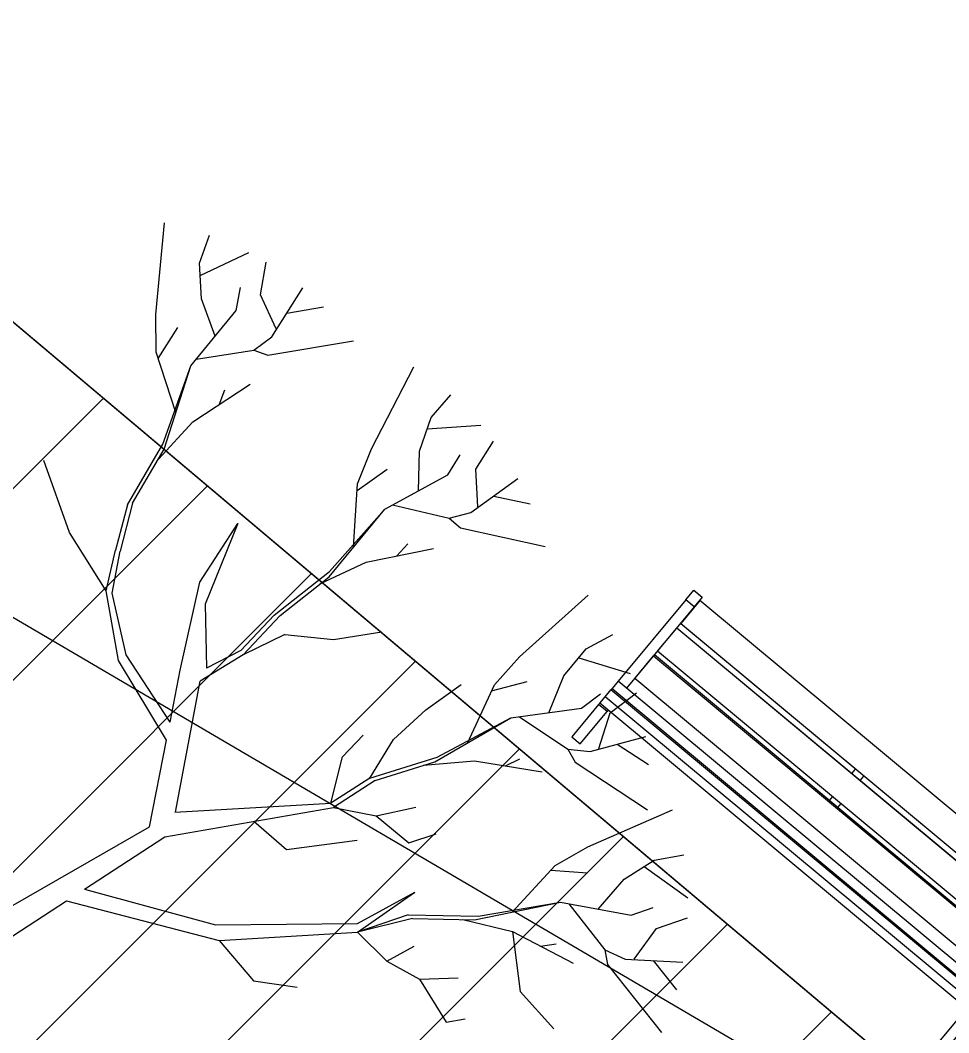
# Model space of a CAD drawing. Extents: x -438233 to -437334, y -1133133 to -1132623.
# Drawn here: x -438144.93 to -438141.504, y -1132956.13 to -1132952.394 of the extents above; entities that cross this region are included whole.
import ezdxf

# ---------------------------------------------------------------- set-up
doc = ezdxf.new("R2010")
doc.units = 0
for name, color, linetype in [('MOBILIÁŘ', 7, 'Continuous'), ('Vrstva 1', 7, 'Continuous'), ('Vrstva 10', 7, 'Continuous'), ('Vrstva 11', 7, 'Continuous'), ('Vrstva 40', 7, 'Continuous'), ('Vrstva 55', 7, 'Continuous')]:
    doc.layers.add(name, color=color, linetype=linetype)

# ---------------------------------------------------------------- blocks, each defined once
blk = doc.blocks.new('A$C6FF56919')
at = {"layer": 'Vrstva 1'}
for p, q in [((-17605, 5482), (-17605, 7031)), ((-401, 7031), (-401, 5482)), ((0, 7031), (-401, 7031)), ((0, 5482), (0, 7031)), ((-18000, 5423), (-18000, 5482)), ((-18000, 5482), (-17605, 5482)), ((-18000, 5423), (0, 5423)), ((-18000, 5108), (-18000, 5423)), ((-17605, 5423), (-17605, 5482)), ((-401, 5482), (0, 5482)), ((-401, 5423), (-401, 5482)), ((0, 5423), (0, 5482)), ((0, 5423), (0, 5108)), ((-18000, 5108), (0, 5108)), ((-18000, 4771), (-18000, 5108)), ((0, 5108), (0, 4771)), ((-18000, 4771), (0, 4771)), ((-18000, 4707), (-18000, 4771)), ((0, 4707), (-18000, 4707)), ((-18000, 4707), (-18000, 4365)), ((0, 4771), (0, 4707)), ((0, 4365), (0, 4707)), ((-18000, 459), (-18000, 4365)), ((-18000, 4365), (0, 4365)), ((-17605, 459), (-17605, 4365)), ((-401, 459), (-401, 4365)), ((0, 459), (0, 4365)), ((-17594, 2805), (-17594, 3895)), ((-17605, 3703), (-17594, 3703)), ((-401, 3703), (-411, 3703)), ((-17605, 2907), (-17594, 2907)), ((-17605, 2901), (-17594, 2901)), ((-411, 2805), (-17594, 2805)), ((-17594, 2805), (-17594, 2762)), ((-17594, 2762), (-411, 2762)), ((-9200, 2575), (-9200, 2762)), ((-8799, 2575), (-8799, 2762)), ((-401, 2907), (-411, 2907)), ((-401, 2901), (-411, 2901)), ((-411, 2762), (-411, 2805)), ((-17605, 2410), (-17594, 2410)), ((-17594, 2575), (-411, 2575)), ((-17594, 1475), (-17594, 2575)), ((-411, 2575), (-411, 1475)), ((-401, 2410), (-411, 2410)), ((-17605, 1608), (-17594, 1608)), ((-17605, 1608), (-17594, 1608)), ((-401, 1608), (-411, 1608)), ((-401, 1608), (-411, 1608)), ((-17594, 1459), (-17594, 1475)), ((-17594, 1475), (-411, 1475)), ((-411, 1459), (-17594, 1459)), ((-17594, 1245), (-17594, 1256)), ((-17594, 1256), (-411, 1256)), ((-17594, 1245), (-17594, 144)), ((-411, 1245), (-17594, 1245)), ((-9200, 1256), (-9200, 1459)), ((-8800, 1256), (-8800, 1459)), ((-411, 1475), (-411, 1459)), ((-411, 1256), (-411, 1245)), ((-411, 144), (-411, 1245)), ((-17605, 1106), (-17594, 1106)), ((-17605, 1106), (-17594, 1106)), ((-401, 1106), (-411, 1106)), ((-401, 1106), (-411, 1106)), ((-18000, 459), (-18000, 0)), ((-17605, 459), (-18000, 459)), ((-17605, 0), (-17605, 459)), ((-401, 459), (0, 459)), ((-401, 0), (-401, 459)), ((0, 459), (0, 0)), ((-18000, 0), (-17605, 0)), ((-17605, 305), (-17594, 305)), ((-17594, 144), (-411, 144)), ((-401, 305), (-411, 305)), ((0, 0), (-401, 0))]:
    blk.add_line(p, q, dxfattribs=at)
for points in [[(-17605, 7031), (-18000, 7031), (-18000, 5482)], [(-17594, 3895), (-411, 3895), (-411, 2805)]]:
    blk.add_lwpolyline(points, dxfattribs=at)

msp = doc.modelspace()

# ---------------------------------------------------------------- linework, layer by layer
at = {"layer": 'Vrstva 1'}
for p, q in [((-438144.4302, -1132953.4801), (-438144.3973, -1132953.1412)), ((-438144.2683, -1132953.2906), (-438144.2323, -1132953.1868)), ((-438144.2659, -1132953.3355), (-438144.0872, -1132953.2504)), ((-438144.2617, -1132953.4219), (-438144.2683, -1132953.2906)), ((-438144.0434, -1132953.4069), (-438144.023, -1132953.2864)), ((-438144.1334, -1132953.4651), (-438144.1172, -1132953.3799)), ((-438143.9858, -1132953.5323), (-438144.0434, -1132953.4069)), ((-438144.002, -1132953.5622), (-438143.8881, -1132953.3817)), ((-438144.2107, -1132953.5598), (-438144.2617, -1132953.4219)), ((-438144.429, -1132953.6186), (-438144.4302, -1132953.4801)), ((-438144.3013, -1132953.6684), (-438144.1334, -1132953.4651)), ((-438143.9462, -1132953.4741), (-438143.8107, -1132953.4519)), ((-438144.4212, -1132953.642), (-438144.3481, -1132953.5275)), ((-438144.0686, -1132953.6114), (-438144.002, -1132953.5622)), ((-438144.0164, -1132953.6294), (-438143.7003, -1132953.5766)), ((-438144.3565, -1132953.8417), (-438144.429, -1132953.6186)), ((-438144.2809, -1132953.6444), (-438144.0686, -1132953.6114)), ((-438144.0686, -1132953.6114), (-438144.0164, -1132953.6294)), ((-438144.4045, -1132953.9581), (-438144.3013, -1132953.6684)), ((-438144.3991, -1132953.9767), (-438144.3013, -1132953.6684)), ((-438143.6344, -1132953.9755), (-438143.4784, -1132953.6726)), ((-438144.2935, -1132953.8753), (-438144.0812, -1132953.7368)), ((-438144.1963, -1132953.8123), (-438144.1753, -1132953.7572)), ((-438143.4143, -1132953.8597), (-438143.3417, -1132953.7758)), ((-438144.4206, -1132954.0133), (-438144.2935, -1132953.8753)), ((-438143.4568, -1132953.9833), (-438143.4143, -1132953.8597)), ((-438143.4286, -1132953.9011), (-438143.2307, -1132953.8885)), ((-438144.5346, -1132954.1824), (-438144.4045, -1132953.9581)), ((-438143.2487, -1132954.0505), (-438143.1845, -1132953.9467)), ((-438144.5154, -1132954.1752), (-438144.3991, -1132953.9767)), ((-438143.6853, -1132954.1044), (-438143.6344, -1132953.9755)), ((-438143.4604, -1132954.1302), (-438143.4568, -1132953.9833)), ((-438143.3531, -1132954.0714), (-438143.3075, -1132953.9977)), ((-438144.7487, -1132954.2838), (-438144.8435, -1132954.0187)), ((-438143.6865, -1132954.1284), (-438143.5762, -1132954.0505)), ((-438143.5846, -1132954.198), (-438143.3531, -1132954.0714)), ((-438143.2415, -1132954.189), (-438143.2487, -1132954.0505)), ((-438143.7009, -1132954.3383), (-438143.6853, -1132954.1044)), ((-438143.2673, -1132954.21), (-438143.0946, -1132954.0846)), ((-438143.1833, -1132954.1494), (-438143.049, -1132954.1782)), ((-438144.5346, -1132954.1824), (-438144.5784, -1132954.3485)), ((-438144.5154, -1132954.1752), (-438144.5616, -1132954.3527)), ((-438143.557, -1132954.1824), (-438143.3471, -1132954.2316)), ((-438143.7903, -1132954.4475), (-438143.5846, -1132954.198)), ((-438143.7885, -1132954.4283), (-438143.5846, -1132954.198)), ((-438143.3471, -1132954.2316), (-438143.2673, -1132954.21)), ((-438144.2671, -1132954.4667), (-438144.1268, -1132954.2508)), ((-438144.1268, -1132954.2508), (-438144.2473, -1132954.5483)), ((-438143.3471, -1132954.2316), (-438143.3057, -1132954.2664)), ((-438143.3057, -1132954.2664), (-438142.9932, -1132954.3359)), ((-438144.6126, -1132954.4991), (-438144.7487, -1132954.2838)), ((-438143.5402, -1132954.3695), (-438143.5006, -1132954.3263)), ((-438144.6126, -1132954.4991), (-438144.5784, -1132954.3485)), ((-438144.5904, -1132954.5075), (-438144.5616, -1132954.3527)), ((-438143.6542, -1132954.3935), (-438143.4059, -1132954.3425)), ((-438143.8245, -1132954.4739), (-438143.6542, -1132954.3935)), ((-438143.993, -1132954.5884), (-438143.7885, -1132954.4283)), ((-438143.9714, -1132954.5896), (-438143.7903, -1132954.4475)), ((-438144.3403, -1132954.7918), (-438144.2671, -1132954.4667)), ((-438144.567, -1132954.7564), (-438144.6126, -1132954.4991)), ((-438144.5388, -1132954.7348), (-438144.5904, -1132954.5075)), ((-438143.088, -1132954.7432), (-438142.8349, -1132954.5147)), ((-438144.2473, -1132954.5483), (-438144.2431, -1132954.784)), ((-438143.993, -1132954.5884), (-438144.116, -1132954.7192)), ((-438143.9714, -1132954.5896), (-438144.1082, -1132954.7348)), ((-438143.954, -1132954.6598), (-438144.1082, -1132954.7348)), ((-438143.954, -1132954.6598), (-438143.7741, -1132954.679)), ((-438143.7741, -1132954.679), (-438143.5954, -1132954.6508)), ((-438142.8415, -1132954.7126), (-438142.7443, -1132954.6604)), ((-438142.9248, -1132954.8133), (-438142.8415, -1132954.7126)), ((-438144.3775, -1132954.9837), (-438144.5388, -1132954.7348)), ((-438144.1082, -1132954.7348), (-438144.2659, -1132954.8325)), ((-438144.116, -1132954.7192), (-438144.2431, -1132954.784)), ((-438143.1809, -1132954.8457), (-438143.088, -1132954.7432)), ((-438142.8697, -1132954.7468), (-438142.6801, -1132954.8043)), ((-438144.3907, -1132955.0497), (-438144.567, -1132954.7564)), ((-438144.3775, -1132954.9837), (-438144.3403, -1132954.7918)), ((-438142.98, -1132954.9489), (-438142.9248, -1132954.8133)), ((-438144.3577, -1132955.3153), (-438144.2659, -1132954.8325)), ((-438143.4334, -1132954.9387), (-438143.3039, -1132954.8445)), ((-438143.2781, -1132955.0592), (-438143.1809, -1132954.8457)), ((-438143.1911, -1132954.8679), (-438143.0592, -1132954.8337)), ((-438142.8589, -1132954.9321), (-438142.7893, -1132954.8793)), ((-438142.7533, -1132954.9495), (-438142.6568, -1132954.8751)), ((-438143.5528, -1132955.0479), (-438143.4334, -1132954.9387)), ((-438143.1204, -1132954.9681), (-438142.8589, -1132954.9321)), ((-438143.4005, -1132955.13), (-438143.1204, -1132954.9681)), ((-438143.3921, -1132955.1126), (-438143.1204, -1132954.9681)), ((-438143.0886, -1132954.9639), (-438142.9099, -1132955.0838)), ((-438142.7959, -1132955.0814), (-438142.7533, -1132954.9495)), ((-438144.453, -1132955.3699), (-438144.3907, -1132955.0497)), ((-438143.7411, -1132955.112), (-438143.665, -1132955.0311)), ((-438143.6398, -1132955.19), (-438143.5528, -1132955.0479)), ((-438142.8277, -1132955.0922), (-438142.622, -1132955.0365)), ((-438142.9099, -1132955.0838), (-438142.8829, -1132955.1318)), ((-438142.9099, -1132955.0838), (-438142.8277, -1132955.0922)), ((-438142.7275, -1132955.0652), (-438142.6118, -1132955.1396)), ((-438143.7837, -1132955.283), (-438143.7411, -1132955.112)), ((-438143.6398, -1132955.19), (-438143.3921, -1132955.1126)), ((-438143.1402, -1132955.145), (-438143.0868, -1132955.1192)), ((-438143.62, -1132955.1984), (-438143.4005, -1132955.13)), ((-438143.4424, -1132955.1426), (-438143.2541, -1132955.1264)), ((-438143.2541, -1132955.1264), (-438143.004, -1132955.1672)), ((-438142.8829, -1132955.1318), (-438142.6154, -1132955.3069)), ((-438143.6398, -1132955.19), (-438143.7837, -1132955.283)), ((-438143.62, -1132955.1984), (-438143.7747, -1132955.298)), ((-438144.3961, -1132955.4071), (-438143.7747, -1132955.298)), ((-438144.3595, -1132955.3159), (-438143.7837, -1132955.283)), ((-438143.7747, -1132955.298), (-438143.617, -1132955.3297)), ((-438143.617, -1132955.3297), (-438143.47, -1132955.2974)), ((-438142.8355, -1132955.4437), (-438142.523, -1132955.3075)), ((-438144.0686, -1132955.3495), (-438143.9474, -1132955.4533)), ((-438143.617, -1132955.3297), (-438143.4964, -1132955.4287)), ((-438145.2687, -1132955.8371), (-438144.453, -1132955.3699)), ((-438144.6935, -1132955.6002), (-438144.3961, -1132955.4071)), ((-438143.9474, -1132955.4533), (-438143.6865, -1132955.4191)), ((-438143.4964, -1132955.4287), (-438143.3951, -1132955.3951)), ((-438142.956, -1132955.5127), (-438142.8355, -1132955.4437)), ((-438142.7023, -1132955.5624), (-438142.5914, -1132955.4923)), ((-438142.5914, -1132955.4923), (-438142.4822, -1132955.4737)), ((-438143.115, -1132955.6848), (-438142.956, -1132955.5127)), ((-438142.9722, -1132955.5301), (-438142.8367, -1132955.5391)), ((-438142.6286, -1132955.5163), (-438142.4672, -1132955.6314)), ((-438142.7977, -1132955.674), (-438142.7023, -1132955.5624)), ((-438144.6935, -1132955.6002), (-438144.2095, -1132955.7316)), ((-438143.6859, -1132955.7262), (-438143.4742, -1132955.611)), ((-438143.6859, -1132955.7586), (-438143.4742, -1132955.611)), ((-438145.2303, -1132955.9487), (-438144.7589, -1132955.6428)), ((-438144.7589, -1132955.6428), (-438144.1957, -1132955.7892)), ((-438143.2535, -1132955.713), (-438142.9368, -1132955.6482)), ((-438143.2403, -1132955.6992), (-438142.9368, -1132955.6482)), ((-438142.9368, -1132955.6482), (-438142.6765, -1132955.6962)), ((-438142.9057, -1132955.6542), (-438142.7737, -1132955.8239)), ((-438142.6765, -1132955.6962), (-438142.595, -1132955.668)), ((-438143.4994, -1132955.6944), (-438143.6859, -1132955.7586)), ((-438143.4832, -1132955.7082), (-438143.6859, -1132955.7586)), ((-438143.4994, -1132955.6944), (-438143.2403, -1132955.6992)), ((-438143.4832, -1132955.7082), (-438143.2535, -1132955.713)), ((-438143.2967, -1132955.7118), (-438143.1138, -1132955.7562)), ((-438142.583, -1132955.7454), (-438142.4678, -1132955.7052)), ((-438144.2095, -1132955.7316), (-438143.6859, -1132955.7262)), ((-438144.1957, -1132955.7892), (-438143.6859, -1132955.7586)), ((-438143.6859, -1132955.7586), (-438143.5774, -1132955.8659)), ((-438143.1138, -1132955.7562), (-438143.0856, -1132955.9769)), ((-438143.1138, -1132955.7562), (-438142.8895, -1132955.8731)), ((-438142.6652, -1132955.8575), (-438142.583, -1132955.7454)), ((-438144.1957, -1132955.7892), (-438144.0692, -1132955.9385)), ((-438143.5774, -1132955.8659), (-438143.4766, -1132955.8095)), ((-438143.0112, -1132955.8101), (-438142.9524, -1132955.8011)), ((-438142.7737, -1132955.8239), (-438142.7635, -1132955.8779)), ((-438142.7737, -1132955.8239), (-438142.6981, -1132955.8575)), ((-438143.5774, -1132955.8659), (-438143.4574, -1132955.9319)), ((-438142.6981, -1132955.8575), (-438142.4858, -1132955.8695)), ((-438142.5944, -1132955.8635), (-438142.5086, -1132955.9709)), ((-438142.7635, -1132955.8779), (-438142.5638, -1132956.1286)), ((-438144.0692, -1132955.9385), (-438143.9085, -1132955.9613)), ((-438143.4574, -1132955.9319), (-438143.3147, -1132955.9271)), ((-438143.4574, -1132955.9319), (-438143.3585, -1132956.0908)), ((-438143.0856, -1132955.9769), (-438142.9614, -1132956.1154)), ((-438143.3585, -1132956.0908), (-438143.2889, -1132956.0776))]:
    msp.add_line(p, q, dxfattribs=at)
msp.add_arc((-438145.7064, -1132959.3531), 11.8615, 67.16775, 153.12947, dxfattribs=at)
at = {"layer": 'Vrstva 10'}
msp.add_arc((-438148.1382, -1132975.8912), 28.8654, 47.35444, 91.79822, dxfattribs=at)
at = {"layer": 'Vrstva 11'}
msp.add_arc((-438148.8455, -1132977.7142), 28.7583, 48.80603, 84.36153, dxfattribs=at)
at = {"layer": 'Vrstva 40'}
for p, q in [((-438137.8335, -1132959.5121), (-438146.1953, -1132952.465)), ((-438147.8078, -1132956.9731), (-438144.624, -1132953.7893)), ((-438147.4241, -1132957.2965), (-438144.2403, -1132954.1127)), ((-438147.0403, -1132957.6199), (-438143.8565, -1132954.4361)), ((-438146.6566, -1132957.9433), (-438143.4728, -1132954.7595)), ((-438146.2729, -1132958.2667), (-438143.0891, -1132955.0828)), ((-438145.8892, -1132958.59), (-438142.7054, -1132955.4062)), ((-438145.5055, -1132958.9134), (-438142.3217, -1132955.7296)), ((-438145.1217, -1132959.2368), (-438141.9379, -1132956.053))]:
    msp.add_line(p, q, dxfattribs=at)
msp.add_lwpolyline([(-438149.0864, -1132955.8955), (-438140.7182, -1132962.948), (-438137.8271, -1132959.5175), (-438146.1953, -1132952.465)], close=True, dxfattribs=at)
at = {"layer": 'Vrstva 55'}
msp.add_lwpolyline([(-438074.9586, -1133013.6101), (-438076.856, -1133009.846), (-438083.298, -1132998.719), (-438115.192, -1132972.054), (-438146.469, -1132953.711), (-438176.9, -1132931.48)], dxfattribs=at)

# ---------------------------------------------------------------- block references
at = {"layer": 'MOBILIÁŘ', "xscale": 9.999999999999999e-05, "yscale": 0.0001, "rotation": 140.2266867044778}
msp.add_blockref('A$C6FF56919', (-438142.4453, -1132954.4972), dxfattribs=at)

doc.saveas('drawing.dxf')
